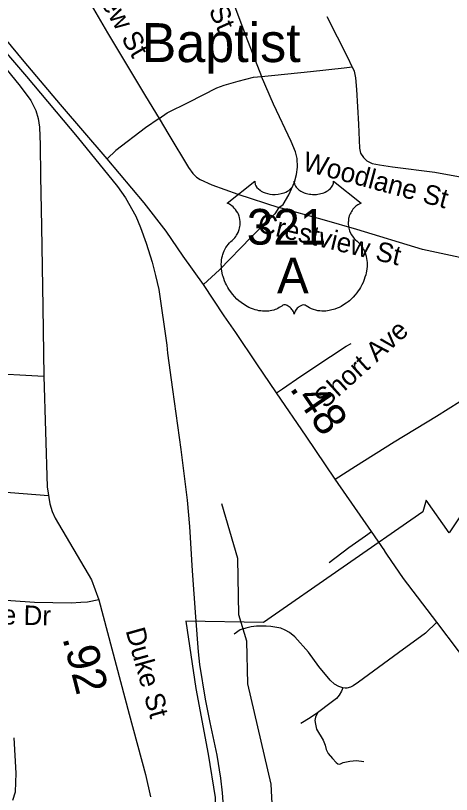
# Model space of a CAD drawing. Extents: x 1159738 to 1321356, y 736314 to 882035.
# Drawn here: x 1279416 to 1281097, y 750696 to 753698 of the extents above; entities that cross this region are included whole.
import ezdxf

# ---------------------------------------------------------------- set-up
doc = ezdxf.new("R2010")
doc.units = 0
for name, color, linetype in [('Exist Boundary Political City Limit New', 7, 'Continuous'), ('Exist Cultural Church Label', 7, 'Continuous'), ('Exist Hydrographic Misc Water Feature', 7, 'Continuous'), ('Exist Railroad Mainline', 7, 'Continuous'), ('Exist Road Non-System Type 51', 7, 'Continuous'), ('Exist Road Non-System Type 51 Label', 7, 'Continuous'), ('Exist Road Primary US Attributed', 7, 'Continuous'), ('Exist Road Primary US Mileage Hundredths English Label', 7, 'Continuous'), ('Exist Road Primary US Shield CELL', 7, 'Continuous'), ('Exist Road Primary US Shield Number Label', 7, 'Continuous'), ('Exist Road Secondary Mileage Hundredths English Label', 7, 'Continuous'), ('Exist Road Secondary Type 51 Attributed', 7, 'Continuous'), ('Exist Road Secondary Type 51 Label', 7, 'Continuous'), ('Map Preparation Boundary City Limit Buffer Line', 7, 'Continuous')]:
    doc.layers.add(name, color=color, linetype=linetype)

msp = doc.modelspace()

# ---------------------------------------------------------------- linework, layer by layer
at = {"layer": 'Exist Boundary Political City Limit New'}
msp.add_lwpolyline([(1281923.2, 752306.2), (1282025.2, 751947.2), (1282293.9, 751862.7), (1282087, 751691.3), (1281913.1, 751374.6), (1281518.7, 751390.9), (1281173.4, 751830.6), (1281089, 751703.8), (1281000.2, 751829.5), (1280986.8, 751785.3), (1280371.8, 751358.9), (1280073.2, 751363.3), (1280111.6, 751104.1), (1280159.6, 750850.6), (1280186.5, 750683.9), (1280188.4, 750552.1), (1280175, 750392.7), (1280100.1, 750208.3), (1280046.4, 750107.3), (1279969.6, 749972.9), (1279877.1, 749811.6), (1279855.4, 749621.4), (1279877.1, 749408.7), (1280033.9, 748857.5)], dxfattribs=at)
at = {"layer": 'Exist Hydrographic Misc Water Feature'}
for points in [[(1280254.9, 748821.8), (1280272.8, 749218.6), (1280374.8, 749633.5), (1280413.9, 750509.1), (1280401.8, 750735.8), (1280311.9, 751121.7), (1280307.9, 751285.9), (1280276.8, 751388.3), (1280273.9, 751605), (1280211.8, 751816.3)], [(1279405.8, 750673.8), (1279416.6, 750705.5), (1279418.6, 750777.4), (1279410.4, 750913.6)]]:
    msp.add_lwpolyline(points, dxfattribs=at)
at = {"layer": 'Exist Railroad Mainline'}
msp.add_lwpolyline([(1279381.8, 753553.2), (1279457.9, 753462.8), (1279653.4, 753230.2), (1279809.1, 753038.4), (1279840.1, 752995.2), (1279879.5, 752924.5), (1279898.3, 752880.9), (1279920.3, 752819.9), (1279942.7, 752747.3), (1279956.5, 752695.5), (1279968.4, 752642.3), (1279999, 752427.5), (1280002.2, 752396.1), (1280021.8, 752256.5), (1280053, 752025.4), (1280077.6, 751829.3), (1280086.9, 751728), (1280097.6, 751557.7), (1280109.7, 751380.7), (1280119.9, 751245.4), (1280125, 751196.9), (1280147.3, 751062.7), (1280165.9, 750972.4), (1280192.4, 750847.1), (1280206.8, 750758.6), (1280212.9, 750702), (1280217.5, 750631.7)], dxfattribs=at)
at = {"layer": 'Exist Road Non-System Type 51'}
for points in [[(1280143, 754047.4), (1280166.2, 753989), (1280225.2, 753833.5), (1280304, 753618.4), (1280364.9, 753463.2)], [(1279598.7, 753947.7), (1279613.3, 753910.4), (1279654.4, 753832.4), (1279771.4, 753631.6), (1279917.5, 753387.3), (1279970.4, 753301.1)], [(1280714.5, 753500.1), (1280698, 753536.3), (1280618.4, 753693.5)], [(1280364.9, 753463.2), (1280416.2, 753468.5), (1280554, 753482.3), (1280683.7, 753496), (1280714.5, 753500.1)], [(1280714.5, 753500.1), (1280722.7, 753483.6), (1280726.9, 753458.2), (1280731, 753412.2), (1280739.2, 753279.8), (1280742.5, 753187), (1280745.9, 753167.1), (1280757.6, 753150.6), (1280771.3, 753137.5), (1280791.2, 753127.2), (1280820, 753121.8), (1280869.4, 753114.9), (1281033.3, 753094.3), (1281257.9, 753052.6)], [(1279970.4, 753301.1), (1280001.1, 753323.4), (1280084.2, 753363.6), (1280192.3, 753419.3), (1280220.4, 753428.9), (1280274.6, 753444.7), (1280333.6, 753459.8), (1280364.9, 753463.2)], [(1280431.4, 752958.4), (1280447.8, 752969.7), (1280470.4, 753006.7), (1280491.7, 753056.1), (1280499.9, 753085), (1280503.4, 753113.8), (1280502.7, 753146.7), (1280495.8, 753172.8), (1280479.4, 753211.9), (1280410.8, 753356.3), (1280364.9, 753463.2)], [(1279970.4, 753301.1), (1279917.5, 753265.1), (1279803.2, 753177.3), (1279769.1, 753145.1)], [(1279970.4, 753301.1), (1280007.4, 753238.3), (1280083.2, 753111.6), (1280100.3, 753089), (1280114.1, 753074.6), (1280127.8, 753066.3), (1280173, 753045), (1280273.9, 753009.4), (1280431.4, 752958.4)], [(1280431.4, 752958.4), (1280415.6, 752933.6), (1280324.4, 752843), (1280202.4, 752717.4), (1280140.7, 752660.7)], [(1281240.4, 752749.6), (1281211.3, 752751.3), (1281147.5, 752761.6), (1280985.6, 752796.6), (1280732.8, 752872.6), (1280607.3, 752909), (1280431.4, 752958.4)], [(1280423, 752243.3), (1280445.3, 752259.3), (1280516, 752308.2), (1280631, 752383.2), (1280691, 752423.3), (1280711, 752434.4)], [(1278769.7, 752359.2), (1278921.6, 752350), (1278983.7, 752345.4), (1279018.3, 752336.2), (1279058.8, 752333.5), (1279525, 752308.2)], [(1280649.2, 751910.5), (1280727.4, 751960.6), (1280876.9, 752054.6), (1281039.2, 752153.8), (1281174.3, 752238.9), (1281207, 752264.1), (1281215.9, 752273.1), (1281220, 752279.9)], [(1279542.6, 751847.2), (1279231.5, 751870.6), (1279049.4, 751884.8), (1278994.7, 751885.8)], [(1280625.8, 751589.9), (1280702, 751647.5), (1280766.4, 751692.8), (1280789.1, 751708.6)], [(1279737.7, 751445.6), (1279694.1, 751437), (1279668.4, 751435.4), (1279630.3, 751433.2), (1279488.8, 751435.9), (1279085, 751463.7), (1279032.1, 751462.6)], [(1280678, 751106.1), (1280662.4, 751112.3), (1280646.6, 751120.5), (1280629.5, 751136.3), (1280586.3, 751188.5), (1280545.8, 751244.1), (1280493.7, 751303.5), (1280472.5, 751319.3), (1280456, 751328.9), (1280439.6, 751336.4), (1280400.5, 751343.3), (1280382.6, 751344.7), (1280345.6, 751344.7), (1280325, 751341.9), (1280303.8, 751336.4), (1280281.8, 751329.6), (1280259.9, 751313.1)], [(1281041.3, 751359.1), (1280996.7, 751317.2), (1280892.5, 751241), (1280739, 751128.1), (1280717.8, 751113.7), (1280708.2, 751109.5), (1280693.8, 751105.4), (1280687.6, 751105.4), (1280678, 751106.1)], [(1280678, 751106.1), (1280673.2, 751093.7), (1280663.6, 751078), (1280653.3, 751065.6), (1280633.4, 751050.5), (1280580.6, 751010), (1280552.6, 750990.4), (1280516.3, 750968.7)], [(1280580.6, 751010), (1280572.4, 750993.2), (1280570.4, 750980.2), (1280573.1, 750966.5), (1280576.5, 750947.2), (1280601.9, 750904.7), (1280610.2, 750885.5), (1280613.6, 750868.3), (1280621.8, 750853.9), (1280639, 750834), (1280652, 750818.9), (1280659.5, 750814.1), (1280666.4, 750812.7), (1280680.1, 750818.2), (1280705.5, 750824.4), (1280731.5, 750827.1), (1280759.7, 750823)]]:
    msp.add_lwpolyline(points, dxfattribs=at)
at = {"layer": 'Exist Road Primary US Attributed'}
for points in [[(1280840.3, 751633.9), (1280840.1, 751634.1), (1280789.1, 751708.6), (1280649.2, 751910.5), (1280537, 752076.4), (1280423, 752243.3), (1280346.4, 752355.6), (1280265.4, 752475.8), (1280221.3, 752540.3), (1280140.7, 752660.7), (1280063.1, 752771), (1279997.1, 752866.3), (1279911.9, 752975.4), (1279769.1, 753145.1), (1279590.1, 753355.2), (1279449.8, 753521.2), (1279325.9, 753668.7)], [(1281656.6, 750552.8), (1281551.7, 750689.9), (1281379.7, 750915.2), (1281273.4, 751052.7), (1281208.3, 751139.2), (1281041.3, 751359.1), (1280912.6, 751528.2), (1280848, 751622), (1280840.3, 751633.9)]]:
    msp.add_lwpolyline(points, dxfattribs=at)
at = {"layer": 'Exist Road Primary US Shield CELL'}
msp.add_lwpolyline([(1280338.6, 753059), (1280338.9, 753054.6), (1280339.9, 753049.4), (1280340.8, 753046.7), (1280343.2, 753041.5), (1280347.2, 753035.4), (1280352.8, 753029.5), (1280359.2, 753024.2), (1280363.4, 753021.5), (1280370.7, 753017.6), (1280378.9, 753014.1), (1280388.1, 753011.5), (1280397.4, 753009.6), (1280407.7, 753008.5), (1280417.8, 753008.3), (1280428.7, 753009.1), (1280440.7, 753011.4), (1280446.3, 753012.9), (1280452.5, 753015), (1280458.3, 753017.4), (1280464.7, 753020.8), (1280469.7, 753024.1), (1280473.7, 753026.9), (1280479.4, 753032.3), (1280483.9, 753037.9), (1280485.7, 753041.1), (1280487.4, 753044.1), (1280489.6, 753050.5), (1280490.2, 753053.3), (1280490.7, 753059.2), (1280491, 753054.3), (1280491.6, 753051.2), (1280492.4, 753048.2), (1280493.6, 753045), (1280495.9, 753040.4), (1280498.4, 753036.7), (1280503.1, 753031.1), (1280506.1, 753028.3), (1280508.8, 753026.1), (1280516, 753021.2), (1280524.4, 753016.9), (1280528.6, 753015.1), (1280532.9, 753013.6), (1280538.2, 753011.9), (1280543.8, 753010.6), (1280549.4, 753009.7), (1280555, 753008.9), (1280560.8, 753008.4), (1280565.5, 753008.3), (1280571.3, 753008.4), (1280576.6, 753008.7), (1280582.1, 753009.3), (1280588.1, 753010.3), (1280592.9, 753011.4), (1280599.3, 753013.1), (1280605.1, 753015.1), (1280610.2, 753017.3), (1280616.8, 753020.8), (1280622.1, 753024.1), (1280626, 753027.3), (1280630.6, 753031.5), (1280635, 753036.6), (1280637.6, 753040.3), (1280639.4, 753044.2), (1280641.1, 753048.2), (1280642.2, 753052.4), (1280642.7, 753056.1), (1280642.8, 753059.3), (1280749, 752974.6), (1280746.5, 752973.7), (1280740.8, 752970.9), (1280736.2, 752968.2), (1280728.9, 752963), (1280725.7, 752960.2), (1280722.6, 752957.2), (1280719.7, 752954.1), (1280717.2, 752951.1), (1280714.1, 752946.9), (1280711.3, 752942.6), (1280708.6, 752937.9), (1280706.7, 752933.8), (1280703.4, 752925.3), (1280701.8, 752919.9), (1280700.8, 752915.3), (1280699.6, 752905.8), (1280699.2, 752901.3), (1280699.2, 752896.8), (1280699.5, 752892.1), (1280699.9, 752887.6), (1280700.8, 752882.9), (1280701.5, 752878.7), (1280702.8, 752873.7), (1280704.7, 752867.7), (1280707, 752862), (1280711.9, 752852.8), (1280718.1, 752843.4), (1280722.6, 752838.1), (1280727, 752833.6), (1280733.5, 752828.1), (1280737.1, 752824.9), (1280741.2, 752820.8), (1280747.8, 752813.1), (1280750.5, 752809.5), (1280753.3, 752805.4), (1280755.8, 752801.2), (1280758.3, 752796.7), (1280760.3, 752792.7), (1280764, 752783.6), (1280766.8, 752774.7), (1280768, 752770.1), (1280770, 752759.7), (1280770.7, 752754.5), (1280771.6, 752744.3), (1280771.6, 752732), (1280770.6, 752720.4), (1280768.4, 752706.7), (1280766.6, 752698.6), (1280763.8, 752689.1), (1280761.1, 752680.9), (1280756.3, 752668.7), (1280752, 752659.9), (1280746.4, 752649.6), (1280742.6, 752643.4), (1280738.1, 752636.8), (1280732.5, 752629.1), (1280726, 752620.9), (1280718.1, 752612.3), (1280711.8, 752606), (1280703.5, 752598.6), (1280698.5, 752594.4), (1280691.3, 752589), (1280681.5, 752582.5), (1280671.9, 752576.9), (1280663.7, 752572.7), (1280656.4, 752569.6), (1280647, 752566), (1280631.3, 752561.7), (1280625.6, 752560.5), (1280618.8, 752559.5), (1280612.4, 752558.8), (1280606.3, 752558.5), (1280598, 752558.5), (1280589.8, 752559.1), (1280582, 752560.2), (1280573.9, 752561.9), (1280565.4, 752564.4), (1280557.7, 752567.4), (1280550, 752571.3), (1280536.8, 752579.6), (1280533, 752581.6), (1280530.9, 752582.1), (1280525.8, 752582.4), (1280521, 752581.4), (1280516.1, 752579.4), (1280513.2, 752577.9), (1280509.3, 752575.3), (1280506.2, 752572.9), (1280502.6, 752569.5), (1280500.1, 752566.6), (1280498.2, 752564.3), (1280494.5, 752558.5), (1280493.2, 752555.7), (1280491.8, 752552.1), (1280490.6, 752546.8), (1280488.9, 752553.5), (1280486.9, 752557.9), (1280484.7, 752561.7), (1280482.3, 752565), (1280478.6, 752569.3), (1280475.3, 752572.5), (1280471.3, 752575.7), (1280467, 752578.3), (1280463.6, 752580.1), (1280460.5, 752581.3), (1280456.6, 752582.2), (1280453.5, 752582.4), (1280450.9, 752582.4), (1280447.4, 752581.6), (1280442.6, 752578.1), (1280438, 752575), (1280433.1, 752571.9), (1280427.2, 752568.8), (1280422.8, 752566.7), (1280417.7, 752564.7), (1280411.7, 752562.7), (1280405.1, 752561), (1280398.4, 752559.7), (1280392.5, 752558.8), (1280386.2, 752558.2), (1280380.5, 752558), (1280374.5, 752558.1), (1280368.9, 752558.5), (1280362.4, 752559.1), (1280354.4, 752560.3), (1280347.8, 752561.8), (1280340.7, 752563.7), (1280333.5, 752565.9), (1280325.8, 752568.9), (1280316.1, 752573.1), (1280309.4, 752576.5), (1280298.8, 752582.6), (1280286.4, 752591.2), (1280277, 752598.8), (1280270.1, 752605.1), (1280260, 752615.4), (1280254.1, 752622.1), (1280244.8, 752634.1), (1280238.8, 752642.9), (1280234.9, 752649.3), (1280229.3, 752659.6), (1280226.2, 752666), (1280222.2, 752675.5), (1280219, 752684.1), (1280216.4, 752692.2), (1280214.9, 752697.4), (1280212.9, 752706.5), (1280211.7, 752713), (1280210.5, 752721.9), (1280209.9, 752731.2), (1280209.7, 752739.8), (1280210, 752747), (1280210.8, 752755.3), (1280212.2, 752764.2), (1280213.9, 752771.8), (1280215.4, 752777.3), (1280217.7, 752783.9), (1280220.7, 752791.3), (1280224.2, 752798.3), (1280227.5, 752804.1), (1280231.7, 752810.4), (1280235.9, 752815.7), (1280241.3, 752821.7), (1280247, 752827.1), (1280252.1, 752831.3), (1280258.3, 752837.3), (1280261.5, 752840.9), (1280265.3, 752846), (1280268.4, 752850.7), (1280270.9, 752854.9), (1280274.1, 752861.2), (1280276.1, 752865.8), (1280278.5, 752873), (1280279.7, 752878), (1280281, 752884.4), (1280281.8, 752890.5), (1280282.1, 752898.1), (1280281.9, 752904.4), (1280281.1, 752911.8), (1280279.7, 752918.8), (1280278.1, 752925), (1280275.4, 752932), (1280273, 752937.1), (1280268.9, 752944.1), (1280264.4, 752950.6), (1280259.7, 752955.9), (1280255, 752960.6), (1280250.5, 752964.1), (1280246.2, 752967.2), (1280240.8, 752970.4), (1280235.6, 752973), (1280232.3, 752974.3)], close=True, dxfattribs=at)
at = {"layer": 'Exist Road Secondary Type 51 Attributed'}
msp.add_lwpolyline([(1279378.7, 753493.3), (1279433.9, 753425.3), (1279474.5, 753369.8), (1279493.8, 753332.4), (1279503.1, 753300.5), (1279508.6, 753267), (1279511.3, 753199.6), (1279512.9, 753079), (1279516.8, 752884.8), (1279521.2, 752574.1), (1279525, 752308.2), (1279538.3, 751881.6), (1279548.1, 751815.5), (1279557.4, 751786), (1279568.3, 751760.4), (1279709.3, 751522.4), (1279737.7, 751445.6), (1279854.3, 751004.6), (1279916.9, 750772), (1279937.1, 750686.1)], dxfattribs=at)
at = {"layer": 'Map Preparation Boundary City Limit Buffer Line'}
msp.add_lwpolyline([(1281923.2, 752306.2), (1282025.2, 751947.2), (1282293.9, 751862.7), (1282087, 751691.3), (1281913.1, 751374.6), (1281518.7, 751390.9), (1281173.4, 751830.6), (1281089, 751703.8), (1281000.2, 751829.5), (1280986.8, 751785.3), (1280371.8, 751358.9), (1280073.2, 751363.3), (1280111.6, 751104.1), (1280159.6, 750850.6), (1280186.5, 750683.9), (1280188.4, 750552.1), (1280175, 750392.7), (1280100.1, 750208.3), (1280046.4, 750107.3), (1279969.6, 749972.9), (1279877.1, 749811.6), (1279855.4, 749621.4), (1279877.1, 749408.7), (1280033.9, 748857.5)], dxfattribs=at)

# ---------------------------------------------------------------- texts
at = {"layer": 'Exist Cultural Church Label'}
msp.add_text('Baptist', height=150, dxfattribs=at).set_placement((1279902.4, 753518.5))
at = {"layer": 'Exist Road Non-System Type 51 Label'}
for s, rotation, p in [('Chestnut St', 293.8712, (1279986.1, 754111.7)), ('Crestview St', 299.8647, (1279588.7, 754017.2)), ('Woodlane St', 344.9939, (1280518.4, 753102.5)), ('Crestview St', 346.4972, (1280344.9, 752865.5)), ('Short Ave', 42.0702, (1280610.1, 752180.3)), ('Cline Dr', 358.8566, (1279190, 751354.5))]:
    msp.add_text(s, height=75, rotation=rotation, dxfattribs=at).set_placement(p)
at = {"layer": 'Exist Road Primary US Mileage Hundredths English Label'}
msp.add_text('.48', height=125, rotation=304.305, dxfattribs=at).set_placement((1280470.5, 752261.2))
at = {"layer": 'Exist Road Primary US Shield Number Label'}
for s, p in [('321', (1280307.9, 752814.9)), ('A', (1280424.4, 752627))]:
    msp.add_text(s, height=137.5, dxfattribs=at).set_placement(p)
at = {"layer": 'Exist Road Secondary Mileage Hundredths English Label'}
msp.add_text('.92', height=125, rotation=284.331, dxfattribs=at).set_placement((1279596.5, 751298.7))
at = {"layer": 'Exist Road Secondary Type 51 Label'}
msp.add_text('Duke St', height=75, rotation=285.7263, dxfattribs=at).set_placement((1279840, 751327.3))

doc.saveas('drawing.dxf')
